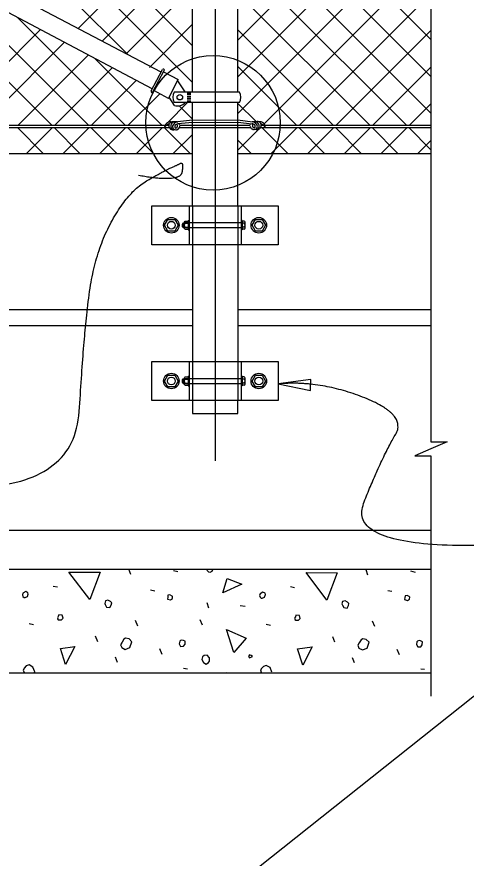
# Model space of a CAD drawing. Extents: x 110698 to 110915, y 110390 to 110472.
# Drawn here: x 110893.56 to 110896.44, y 110456.42 to 110461.82 of the extents above; entities that cross this region are included whole.
import ezdxf

# ---------------------------------------------------------------- set-up
doc = ezdxf.new("R2010")
doc.units = 0
for name, color, linetype in [('AdhocPoint_dp', 7, 'Continuous'), ('Patterning', 7, 'Continuous'), ('PlotBorder_dp', 7, 'Continuous'), ('SheetBorder_dp', 7, 'Continuous'), ('SheetLines_dp', 7, 'Continuous'), ('SupstrConc_h', 7, 'Continuous'), ('TextMisc', 7, 'Continuous')]:
    doc.layers.add(name, color=color, linetype=linetype)

msp = doc.modelspace()

# ---------------------------------------------------------------- linework, layer by layer
at = {"layer": 'AdhocPoint_dp'}
msp.add_line((110894.8293, 110469.3136), (110894.8293, 110458.9732), dxfattribs=at)
at = {"layer": 'Patterning'}
for p, q in [((110894.6836, 110461.1268), (110894.9752, 110461.1268)), ((110894.6836, 110461.112), (110894.9752, 110461.112)), ((110894.6836, 110460.6103), (110894.6836, 110460.3603)), ((110894.9752, 110460.6103), (110894.9752, 110460.3603)), ((110894.9961, 110460.4998), (110894.6312, 110460.4998)), ((110894.6312, 110460.4699), (110894.9961, 110460.4699)), ((110894.6836, 110459.6103), (110894.6836, 110459.3603)), ((110894.9752, 110459.6103), (110894.9752, 110459.3603)), ((110894.9961, 110459.4998), (110894.6312, 110459.4998)), ((110894.6312, 110459.4699), (110894.9961, 110459.4699))]:
    msp.add_line(p, q, dxfattribs=at)
at = {"layer": 'PlotBorder_dp'}
for points in [[(110896.2164, 110464.0075), (110896.2164, 110462.9898), (110896.3197, 110462.9898), (110896.2164, 110462.9448), (110896.1131, 110462.8998), (110896.2164, 110462.8998), (110896.2164, 110460.6954)], [(110896.2164, 110460.9454), (110896.2164, 110459.0946), (110896.3197, 110459.0946), (110896.2164, 110459.0496), (110896.1131, 110459.0046), (110896.2164, 110459.0046), (110896.2164, 110457.4621)]]:
    msp.add_lwpolyline(points, dxfattribs=at)
msp.add_lwpolyline([(110895.2354, 110459.467), (110895.4422, 110459.4239), (110895.4449, 110459.4944)], close=True, dxfattribs=at)
msp.add_circle((110894.8166, 110461.1425), 0.4318, dxfattribs=at)
for points in [[(110893.1688, 110458.8084), (110893.928, 110458.7744), (110893.9883, 110459.8305), (110894.0637, 110460.3284), (110894.2747, 110460.7056), (110894.5135, 110460.8405), (110894.5879, 110460.8723), (110894.6275, 110460.894), (110894.6051, 110460.7559), (110894.3382, 110460.8044)], [(110896.6164, 110458.4317), (110895.6631, 110458.4023), (110895.9088, 110459.0116), (110896.0665, 110459.2685), (110895.5045, 110459.4901), (110895.2354, 110459.467)]]:
    msp.add_open_spline(points, degree=2, dxfattribs=at)
at = {"layer": 'SheetBorder_dp'}
for p, q in [((110891.6343, 110464.2152), (110894.2701, 110461.5794)), ((110891.87, 110464.2152), (110894.6836, 110461.4017)), ((110892.1057, 110464.2152), (110894.6836, 110461.6374)), ((110894.9752, 110462.9176), (110896.2163, 110461.6765)), ((110894.9752, 110461.6733), (110896.2016, 110462.8997)), ((110894.9752, 110462.6819), (110896.2163, 110461.4408)), ((110894.9752, 110461.4376), (110896.2163, 110462.6787)), ((110893.95, 110461.7486), (110894.6836, 110462.4822)), ((110894.9752, 110462.4462), (110896.2163, 110461.2051)), ((110894.9752, 110461.2019), (110896.2163, 110462.443)), ((110892.5582, 110462.3485), (110893.7799, 110461.1268)), ((110894.1042, 110461.6671), (110894.6836, 110462.2464)), ((110894.9752, 110462.2105), (110896.0589, 110461.1268)), ((110895.1446, 110461.1357), (110896.2163, 110462.2073)), ((110893.058, 110462.0844), (110894.0156, 110461.1268)), ((110894.2584, 110461.5856), (110894.6836, 110462.0107)), ((110894.9752, 110461.9748), (110895.8232, 110461.1268)), ((110895.3715, 110461.1268), (110896.2163, 110461.9716)), ((110893.5578, 110461.8203), (110894.2513, 110461.1268)), ((110894.407, 110461.4985), (110894.6836, 110461.775)), ((110893.0925, 110461.1268), (110893.7071, 110461.7414)), ((110894.9752, 110461.7391), (110895.5875, 110461.1268)), ((110895.6072, 110461.1268), (110896.2163, 110461.7359)), ((110893.3282, 110461.1268), (110893.8613, 110461.6599)), ((110893.5639, 110461.1268), (110894.0155, 110461.5784)), ((110894.0577, 110461.5561), (110894.487, 110461.1268)), ((110893.7996, 110461.1268), (110894.1697, 110461.4969)), ((110894.9752, 110461.5034), (110895.3518, 110461.1268)), ((110895.8429, 110461.1268), (110896.2163, 110461.5002)), ((110894.0353, 110461.1268), (110894.3239, 110461.4154)), ((110894.271, 110461.1268), (110894.4735, 110461.3292)), ((110894.5226, 110461.1427), (110894.6522, 110461.2723)), ((110894.5979, 110461.2516), (110894.6836, 110461.166)), ((110894.9752, 110461.2677), (110895.0926, 110461.1503)), ((110896.0786, 110461.1268), (110896.2163, 110461.2645)), ((110893.559, 110461.112), (110893.7256, 110460.9454)), ((110893.6182, 110460.9454), (110893.7848, 110461.112)), ((110893.7947, 110461.112), (110893.9613, 110460.9454)), ((110893.8539, 110460.9454), (110894.0205, 110461.112)), ((110894.0304, 110461.112), (110894.197, 110460.9454)), ((110894.0896, 110460.9454), (110894.2562, 110461.112)), ((110894.2661, 110461.112), (110894.4327, 110460.9454)), ((110894.3253, 110460.9454), (110894.4919, 110461.112)), ((110894.5018, 110461.112), (110894.6684, 110460.9454)), ((110894.5067, 110461.1268), (110894.5103, 110461.1304)), ((110894.5067, 110461.1268), (110894.5103, 110461.1304)), ((110895.1308, 110461.112), (110895.2975, 110460.9454)), ((110895.1901, 110460.9454), (110895.3567, 110461.112)), ((110895.3665, 110461.112), (110895.5332, 110460.9454)), ((110895.4258, 110460.9454), (110895.5924, 110461.112)), ((110895.6022, 110461.112), (110895.7689, 110460.9454)), ((110895.6615, 110460.9454), (110895.8281, 110461.112)), ((110895.8379, 110461.112), (110896.0046, 110460.9454)), ((110895.8972, 110460.9454), (110896.0638, 110461.112)), ((110896.0736, 110461.112), (110896.2163, 110460.9694)), ((110894.561, 110460.9454), (110894.6836, 110461.0679)), ((110894.9752, 110460.9662), (110895.1135, 110461.1045)), ((110894.9785, 110461.0287), (110895.0618, 110460.9454)), ((110896.1329, 110460.9454), (110896.2163, 110461.0288)), ((110894.6218, 110460.4783), (110894.6218, 110460.4904)), ((110894.6276, 110460.4783), (110894.6276, 110460.4904)), ((110894.6218, 110459.4783), (110894.6218, 110459.4904)), ((110894.6276, 110459.4783), (110894.6276, 110459.4904)), ((110894.2879, 110458.2433), (110894.2756, 110458.2769)), ((110894.5619, 110458.2699), (110894.5902, 110458.2628)), ((110895.8117, 110458.2398), (110895.7994, 110458.2734)), ((110896.0857, 110458.2663), (110896.114, 110458.2593)), ((110893.7894, 110458.1691), (110893.8159, 110458.1638)), ((110894.4152, 110458.1444), (110894.4417, 110458.1391)), ((110895.3132, 110458.1656), (110895.3397, 110458.1603)), ((110895.939, 110458.1408), (110895.9655, 110458.1355)), ((110894.79, 110458.0277), (110894.7776, 110458.0613)), ((110894.9897, 110458.0436), (110895.0216, 110458.0401)), ((110893.6339, 110457.9287), (110893.6621, 110457.9216)), ((110894.3321, 110457.9128), (110894.318, 110457.9481)), ((110894.7475, 110457.9181), (110894.7334, 110457.9534)), ((110895.1577, 110457.9252), (110895.186, 110457.9181)), ((110895.8559, 110457.9092), (110895.8418, 110457.9446)), ((110894.0758, 110457.812), (110894.0617, 110457.8474)), ((110895.5996, 110457.8085), (110895.5855, 110457.8438)), ((110894.4895, 110457.7307), (110894.4753, 110457.7661)), ((110896.0133, 110457.7272), (110895.9991, 110457.7625)), ((110894.2013, 110457.6794), (110894.1889, 110457.713)), ((110895.7251, 110457.6759), (110895.7127, 110457.7095)), ((110894.6273, 110457.6423), (110894.6521, 110457.6388)), ((110894.9031, 110457.614), (110894.9144, 110457.612)), ((110896.1512, 110457.6388), (110896.1759, 110457.6352))]:
    msp.add_line(p, q, dxfattribs=at)
for points in [[(110894.0245, 110458.0825), (110893.8902, 110458.2593), (110894.0899, 110458.2575), (110894.0245, 110458.0825)], [(110894.7782, 110458.2787), (110894.7758, 110458.2716), (110894.7864, 110458.261)], [(110894.7864, 110458.261), (110894.7988, 110458.2593), (110894.8112, 110458.2646), (110894.8147, 110458.2752), (110894.8126, 110458.2787)], [(110895.5483, 110458.0789), (110895.414, 110458.2557), (110895.6138, 110458.254), (110895.5483, 110458.0789)], [(110894.8784, 110458.1267), (110894.9066, 110458.2186), (110895.0003, 110458.1815), (110894.8784, 110458.1267)], [(110893.602, 110458.0949), (110893.6091, 110458.0949), (110893.6232, 110458.1019), (110893.6286, 110458.1178), (110893.6268, 110458.1267), (110893.6126, 110458.1337), (110893.595, 110458.1231), (110893.5914, 110458.1125), (110893.595, 110458.1019), (110893.602, 110458.0949)], [(110894.523, 110458.086), (110894.5425, 110458.0807), (110894.5549, 110458.0896), (110894.5566, 110458.1019), (110894.5531, 110458.1055), (110894.539, 110458.1125), (110894.5266, 110458.1108), (110894.5248, 110458.0984), (110894.523, 110458.086)], [(110895.1258, 110458.0913), (110895.1329, 110458.0913), (110895.1471, 110458.0984), (110895.1524, 110458.1143), (110895.1506, 110458.1231), (110895.1365, 110458.1302), (110895.1188, 110458.1196), (110895.1152, 110458.109), (110895.1188, 110458.0984), (110895.1258, 110458.0913)], [(110896.0469, 110458.0825), (110896.0663, 110458.0772), (110896.0787, 110458.086), (110896.0804, 110458.0984), (110896.0769, 110458.1019), (110896.0628, 110458.109), (110896.0504, 110458.1072), (110896.0486, 110458.0949), (110896.0469, 110458.0825)], [(110894.1235, 110458.0507), (110894.1324, 110458.0348), (110894.1536, 110458.0312), (110894.1624, 110458.0471), (110894.166, 110458.0613), (110894.1571, 110458.0701), (110894.1412, 110458.0789), (110894.1253, 110458.0736), (110894.12, 110458.0577), (110894.1235, 110458.0507)], [(110895.6473, 110458.0471), (110895.6562, 110458.0312), (110895.6774, 110458.0277), (110895.6862, 110458.0436), (110895.6898, 110458.0577), (110895.6809, 110458.0666), (110895.665, 110458.0754), (110895.6491, 110458.0701), (110895.6438, 110458.0542), (110895.6473, 110458.0471)], [(110893.8212, 110457.9534), (110893.8424, 110457.9534), (110893.8531, 110457.964), (110893.8478, 110457.9835), (110893.8248, 110457.9853), (110893.8212, 110457.9746), (110893.8159, 110457.9658), (110893.8212, 110457.9534), (110893.8177, 110457.957)], [(110895.3451, 110457.9499), (110895.3663, 110457.9499), (110895.3769, 110457.9605), (110895.3716, 110457.98), (110895.3486, 110457.9817), (110895.3451, 110457.9711), (110895.3397, 110457.9623), (110895.3451, 110457.9499), (110895.3415, 110457.9534)], [(110894.9508, 110457.7431), (110894.9031, 110457.8898), (110895.0286, 110457.835), (110894.9508, 110457.7431)], [(110894.2296, 110457.7749), (110894.2526, 110457.7625), (110894.2826, 110457.7749), (110894.295, 110457.812), (110894.2773, 110457.8297), (110894.2543, 110457.835), (110894.2437, 110457.8279), (110894.2314, 110457.8085), (110894.2225, 110457.7926), (110894.2296, 110457.7749)], [(110894.5991, 110457.7979), (110894.6079, 110457.782), (110894.6273, 110457.7837), (110894.6362, 110457.7961), (110894.6379, 110457.8156), (110894.6256, 110457.8209), (110894.6167, 110457.8226), (110894.6061, 110457.8191), (110894.6026, 110457.8156), (110894.5991, 110457.7979)], [(110895.7534, 110457.7714), (110895.7764, 110457.759), (110895.8064, 110457.7714), (110895.8188, 110457.8085), (110895.8011, 110457.8262), (110895.7782, 110457.8315), (110895.7675, 110457.8244), (110895.7552, 110457.8049), (110895.7463, 110457.789), (110895.7534, 110457.7714)], [(110896.1229, 110457.7943), (110896.1317, 110457.7784), (110896.1512, 110457.7802), (110896.16, 110457.7926), (110896.1618, 110457.812), (110896.1494, 110457.8173), (110896.1405, 110457.8191), (110896.1299, 110457.8156), (110896.1264, 110457.812), (110896.1229, 110457.7943)], [(110893.869, 110457.6653), (110893.8354, 110457.7696), (110893.9291, 110457.782), (110893.869, 110457.6653)], [(110895.3928, 110457.6618), (110895.3592, 110457.7661), (110895.4529, 110457.7784), (110895.3928, 110457.6618)], [(110894.744, 110457.6989), (110894.7546, 110457.6777), (110894.7723, 110457.6671), (110894.7864, 110457.6777), (110894.7935, 110457.6883), (110894.7935, 110457.7095), (110894.7776, 110457.7254), (110894.7582, 110457.7236), (110894.7493, 110457.7148), (110894.744, 110457.6989)], [(110895.0498, 110457.7077), (110895.0693, 110457.7166), (110895.0622, 110457.7236), (110895.0498, 110457.7289), (110895.0445, 110457.7166), (110895.0498, 110457.7077)], [(110893.6637, 110457.612), (110893.671, 110457.6193), (110893.6586, 110457.6494), (110893.6339, 110457.6635), (110893.6162, 110457.6565), (110893.602, 110457.6423), (110893.5967, 110457.6264)], [(110895.191, 110457.612), (110895.1948, 110457.6158), (110895.1824, 110457.6458), (110895.1577, 110457.66), (110895.14, 110457.6529), (110895.1258, 110457.6388), (110895.1205, 110457.6229)], [(110893.5967, 110457.6264), (110893.6056, 110457.612)], [(110895.1205, 110457.6229), (110895.1272, 110457.612)]]:
    msp.add_lwpolyline(points, dxfattribs=at)
at = {"layer": 'SheetLines_dp'}
for p, q in [((110913.8409, 110471.2358), (110876.1611, 110441.322)), ((110891.7124, 110460.9454), (110894.6836, 110460.9454)), ((110894.9752, 110460.9454), (110896.2163, 110460.9454)), ((110884.9752, 110459.9454), (110894.6836, 110459.9454)), ((110894.9752, 110459.9454), (110896.2163, 110459.9454)), ((110884.9752, 110459.8412), (110894.6836, 110459.8412)), ((110894.9752, 110459.8412), (110896.2163, 110459.8412)), ((110873.4424, 110458.2787), (110896.2163, 110458.2787)), ((110873.4424, 110457.612), (110896.2163, 110457.612))]:
    msp.add_line(p, q, dxfattribs=at)
at = {"layer": 'SupstrConc_h'}
msp.add_line((110873.4424, 110458.5287), (110896.2163, 110458.5287), dxfattribs=at)
at = {"layer": 'TextMisc'}
for p, q in [((110894.6836, 110461.3401), (110894.6836, 110466.9853)), ((110894.9752, 110461.3401), (110894.9752, 110466.9853)), ((110894.482, 110461.4674), (110885.2324, 110466.3554)), ((110894.426, 110461.3615), (110885.1764, 110466.2494)), ((110894.4185, 110461.3472), (110894.4909, 110461.4843)), ((110894.4304, 110461.3409), (110894.5028, 110461.4781)), ((110894.4986, 110461.4702), (110894.593, 110461.4203)), ((110894.5293, 110461.2997), (110894.593, 110461.4203)), ((110894.5888, 110461.4123), (110894.6356, 110461.3406)), ((110894.5293, 110461.2997), (110894.4349, 110461.3496)), ((110894.9866, 110461.3401), (110894.5668, 110461.3401)), ((110894.6492, 110461.3339), (110894.6727, 110461.3339)), ((110894.5327, 110461.3063), (110894.5674, 110461.2532)), ((110894.6492, 110461.3241), (110894.6727, 110461.3241)), ((110894.6492, 110461.3123), (110894.6727, 110461.3123)), ((110894.6492, 110461.3005), (110894.6727, 110461.3005)), ((110894.6492, 110461.2897), (110894.6727, 110461.2897)), ((110894.6492, 110461.2801), (110894.6727, 110461.2801)), ((110894.9865, 110461.2723), (110894.5668, 110461.2723)), ((110894.6836, 110460.6103), (110894.6836, 110461.2723)), ((110894.9752, 110460.6103), (110894.9752, 110461.2723)), ((110885.1373, 110461.112), (110894.535, 110461.112)), ((110885.1386, 110461.1268), (110894.5084, 110461.1268)), ((110894.5183, 110461.1268), (110894.5315, 110461.1268)), ((110894.5183, 110461.1268), (110894.5315, 110461.1268)), ((110894.6836, 110461.1594), (110894.5887, 110461.1483)), ((110894.6836, 110461.1594), (110894.5887, 110461.1483)), ((110894.6836, 110461.1449), (110894.591, 110461.1354)), ((110894.6836, 110461.1449), (110894.591, 110461.1354)), ((110894.5999, 110461.112), (110894.6836, 110461.112)), ((110894.5999, 110461.112), (110894.6836, 110461.112)), ((110894.6014, 110461.1268), (110894.6836, 110461.1268)), ((110894.6014, 110461.1268), (110894.6836, 110461.1268)), ((110894.6836, 110461.1594), (110894.9747, 110461.1611)), ((110894.6836, 110461.1449), (110894.9747, 110461.1465)), ((110894.9747, 110461.1611), (110895.069, 110461.15)), ((110894.9747, 110461.1465), (110895.0669, 110461.1372)), ((110894.9752, 110461.1268), (110895.0556, 110461.1268)), ((110894.9752, 110461.112), (110895.0583, 110461.112)), ((110895.1202, 110461.112), (110896.2163, 110461.112)), ((110895.126, 110461.1268), (110895.1412, 110461.1268)), ((110895.1497, 110461.1268), (110896.2163, 110461.1268)), ((110894.4234, 110460.6103), (110895.2354, 110460.6103)), ((110894.4234, 110460.3603), (110894.4234, 110460.6103)), ((110894.6627, 110460.6103), (110894.6627, 110460.3603)), ((110894.9961, 110460.6103), (110894.9961, 110460.3603)), ((110895.2354, 110460.6103), (110895.2354, 110460.3603)), ((110894.619, 110460.4932), (110894.6246, 110460.4998)), ((110894.619, 110460.4755), (110894.619, 110460.4932)), ((110894.619, 110460.4755), (110894.6246, 110460.4699)), ((110894.6246, 110460.4998), (110894.6312, 110460.4998)), ((110894.6246, 110460.4699), (110894.6246, 110460.4998)), ((110894.6246, 110460.4699), (110894.6312, 110460.4699)), ((110894.6312, 110460.5031), (110894.6312, 110460.4674)), ((110894.6359, 110460.4982), (110894.6562, 110460.4982)), ((110894.6359, 110460.4723), (110894.6562, 110460.4723)), ((110894.6361, 110460.5113), (110894.6562, 110460.5113)), ((110894.6562, 110460.5155), (110894.6562, 110460.4549)), ((110894.6562, 110460.5155), (110894.6628, 110460.5155)), ((110894.6562, 110460.5113), (110894.6562, 110460.4593)), ((110895.0023, 110460.5155), (110894.9963, 110460.5155)), ((110895.0023, 110460.5155), (110895.0023, 110460.4549)), ((110895.017, 110460.5112), (110895.0023, 110460.5112)), ((110895.0172, 110460.4982), (110895.0023, 110460.4982)), ((110895.0172, 110460.4723), (110895.0023, 110460.4723)), ((110895.0221, 110460.4658), (110895.0221, 110460.5047)), ((110894.6362, 110460.4593), (110894.6562, 110460.4593)), ((110894.6562, 110460.4549), (110894.6628, 110460.4549)), ((110895.0023, 110460.4549), (110894.9963, 110460.4549)), ((110895.017, 110460.4593), (110895.0023, 110460.4593)), ((110895.2354, 110460.3603), (110894.4234, 110460.3603)), ((110894.6836, 110460.3603), (110894.6836, 110459.6103)), ((110894.9752, 110460.3603), (110894.9752, 110459.6103)), ((110894.4234, 110459.6103), (110895.2354, 110459.6103)), ((110894.4234, 110459.3603), (110894.4234, 110459.6103)), ((110894.6627, 110459.6103), (110894.6627, 110459.3603)), ((110894.9961, 110459.6103), (110894.9961, 110459.3603)), ((110895.2354, 110459.6103), (110895.2354, 110459.3603)), ((110894.619, 110459.4932), (110894.6246, 110459.4998)), ((110894.619, 110459.4755), (110894.619, 110459.4932)), ((110894.6246, 110459.4998), (110894.6312, 110459.4998)), ((110894.6246, 110459.4699), (110894.6246, 110459.4998)), ((110894.6312, 110459.5031), (110894.6312, 110459.4674)), ((110894.6359, 110459.4982), (110894.6562, 110459.4982)), ((110894.6361, 110459.5113), (110894.6562, 110459.5113)), ((110894.6562, 110459.5155), (110894.6562, 110459.4549)), ((110894.6562, 110459.5155), (110894.6628, 110459.5155)), ((110894.6562, 110459.5113), (110894.6562, 110459.4593)), ((110895.0023, 110459.5155), (110894.9963, 110459.5155)), ((110895.0023, 110459.5155), (110895.0023, 110459.4549)), ((110895.017, 110459.5112), (110895.0023, 110459.5112)), ((110895.0172, 110459.4982), (110895.0023, 110459.4982)), ((110895.0221, 110459.4658), (110895.0221, 110459.5047)), ((110894.619, 110459.4755), (110894.6246, 110459.4699)), ((110894.6246, 110459.4699), (110894.6312, 110459.4699)), ((110894.6359, 110459.4723), (110894.6562, 110459.4723)), ((110894.6362, 110459.4593), (110894.6562, 110459.4593)), ((110894.6562, 110459.4549), (110894.6628, 110459.4549)), ((110895.0023, 110459.4549), (110894.9963, 110459.4549)), ((110895.0172, 110459.4723), (110895.0023, 110459.4723)), ((110895.017, 110459.4593), (110895.0023, 110459.4593)), ((110895.2354, 110459.3603), (110894.4234, 110459.3603))]:
    msp.add_line(p, q, dxfattribs=at)
for points in [[(110894.5267, 110460.5228), (110894.5701, 110460.5228), (110894.5917, 110460.4853), (110894.5701, 110460.4477), (110894.5267, 110460.4477), (110894.5051, 110460.4853)], [(110895.0887, 110460.5228), (110895.132, 110460.5228), (110895.1537, 110460.4853), (110895.132, 110460.4477), (110895.0887, 110460.4477), (110895.067, 110460.4853)], [(110894.5267, 110459.5228), (110894.5701, 110459.5228), (110894.5917, 110459.4853), (110894.5701, 110459.4477), (110894.5267, 110459.4477), (110894.5051, 110459.4853)], [(110895.0887, 110459.5228), (110895.132, 110459.5228), (110895.1537, 110459.4853), (110895.132, 110459.4477), (110895.0887, 110459.4477), (110895.067, 110459.4853)]]:
    msp.add_lwpolyline(points, close=True, dxfattribs=at)
msp.add_lwpolyline([(110894.6836, 110459.3603), (110894.6836, 110459.2769), (110894.9752, 110459.2769), (110894.9752, 110459.3603)], dxfattribs=at)
for centre, radius in [((110894.5484, 110460.4853), 0.05), ((110895.1104, 110460.4853), 0.05), ((110894.5484, 110460.4853), 0.025), ((110895.1104, 110460.4853), 0.025), ((110894.5484, 110459.4853), 0.05), ((110894.5484, 110459.4853), 0.025), ((110895.1104, 110459.4853), 0.05), ((110895.1104, 110459.4853), 0.025)]:
    msp.add_circle(centre, radius, dxfattribs=at)
for centre, radius, start, end in [((110894.497, 110461.4813), 0.00673, 332.149, 152.149), ((110894.4245, 110461.3441), 0.00673, 152.149, 332.149), ((110894.6377, 110460.5047), 0.00674, 104.4891, 254.1889), ((110894.6506, 110460.4853), 0.0196, 138.628, 221.372), ((110894.6377, 110460.4658), 0.00673, 105.7823, 255.5404), ((110895.0153, 110460.5047), 0.00673, 285.7823, 75.5404), ((110895.0153, 110460.4658), 0.00674, 284.4891, 74.1889), ((110895.0024, 110460.4853), 0.0196, 318.628, 41.372), ((110894.6377, 110459.5047), 0.00674, 104.4891, 254.1889), ((110894.6506, 110459.4853), 0.0196, 138.628, 221.372), ((110895.0153, 110459.5047), 0.00673, 285.7823, 75.5404), ((110895.0024, 110459.4853), 0.0196, 318.628, 41.372), ((110894.6377, 110459.4658), 0.00673, 105.7823, 255.5404), ((110895.0153, 110459.4658), 0.00674, 284.4891, 74.1889)]:
    msp.add_arc(centre, radius, start, end, dxfattribs=at)
for centre, major_axis, ratio, start_param, end_param in [((110894.636, 110461.3065), (-0.0776, 0), 0.957868, 5.810211, 6.75616), ((110894.9174, 110461.3064), (0.0776, 0), 0.957868, 5.807767, 6.754779), ((110894.584, 110461.3215), (0.0647, -0.0342), 0.957868, 4.95193, 6.011789), ((110894.5426, 110461.1125), (0.0373, 0), 0.957868, 1.486836, 3.108042), ((110894.5426, 110461.1125), (0.0373, 0), 0.957868, 1.486836, 3.108042), ((110894.5638, 110461.0728), (-0.0724, 0), 0.957868, 5.162149, 5.652106), ((110894.5638, 110461.0728), (-0.0724, 0), 0.957868, 5.162149, 5.652106), ((110894.5563, 110461.1245), (-0.0249, 0), 0.957868, 6.009018, 7.089857), ((110894.5563, 110461.1245), (-0.0249, 0), 0.957868, 6.009018, 7.089857), ((110894.5551, 110461.127), (0.023, 0), 0.957868, 1.29026, 2.970541), ((110894.5551, 110461.127), (0.023, 0), 0.957868, 1.29026, 2.970541), ((110894.5739, 110461.1216), (0.0295, 0), 0.957868, 1.220941, 4.039556), ((110894.5739, 110461.1216), (0.0295, 0), 0.957868, 1.220941, 4.039556), ((110894.5874, 110461.1234), (-0.0303, -0.0108), 0.724765, 4.35367, 6.324556), ((110894.5874, 110461.1234), (-0.0303, -0.0108), 0.724765, 4.35367, 6.324556), ((110894.5772, 110461.1148), (0.0206, -0.0021), 0.798607, 3.333154, 5.220153), ((110894.5772, 110461.1148), (0.0206, -0.0021), 0.798607, 3.333154, 5.220153), ((110894.584, 110461.1193), (-0.0139, 0), 0.957868, 5.22362, 6.905413), ((110894.584, 110461.1193), (-0.0139, 0), 0.957868, 5.22362, 6.905413), ((110894.5784, 110461.1169), (-0.00795, 0), 0.957868, 6.140374, 9.314262), ((110894.5784, 110461.1169), (-0.00795, 0), 0.957868, 6.140374, 9.314262), ((110894.5924, 110461.1105), (-0.0259, 0), 0.957868, 4.777514, 5.62749), ((110894.5924, 110461.1105), (-0.0259, 0), 0.957868, 4.777514, 5.62749), ((110894.5767, 110461.1227), (0.0119, 0), 0.957868, 5.725876, 7.416677), ((110894.5767, 110461.1227), (0.0119, 0), 0.957868, 5.725876, 7.416677), ((110894.5767, 110461.1227), (0.0119, 0), 0.957868, 5.639684, 5.723117), ((110894.5767, 110461.1227), (0.0119, 0), 0.957868, 5.639684, 5.723117), ((110894.5769, 110461.1215), (0.0251, 0), 0.957868, 5.531357, 6.227833), ((110894.5769, 110461.1215), (0.0251, 0), 0.957868, 5.531357, 6.227833), ((110894.5769, 110461.1215), (0.0251, 0), 0.957868, 0.407687, 0.609214), ((110894.5769, 110461.1215), (0.0251, 0), 0.957868, 0.407687, 0.609214), ((110895.0804, 110461.1233), (-0.0251, 0), 0.957868, 0.055352, 0.751829), ((110895.0804, 110461.1233), (-0.0251, 0), 0.957868, 5.673972, 5.875498), ((110895.0649, 110461.1123), (0.0259, 0), 0.957868, 0.655696, 1.505671), ((110895.07, 110461.1252), (0.0303, -0.0108), 0.724765, 6.241815, 8.212701), ((110895.0806, 110461.1245), (-0.0119, 0), 0.957868, 5.149694, 6.840495), ((110895.0806, 110461.1245), (-0.0119, 0), 0.957868, 0.560069, 0.643501), ((110895.079, 110461.1187), (0.00795, 0), 0.957868, 3.252108, 6.425997), ((110895.0801, 110461.1166), (-0.0206, -0.0021), 0.798607, 1.063032, 2.950031), ((110895.0835, 110461.1234), (-0.0295, 0), 0.957868, 2.243629, 5.062245), ((110895.0733, 110461.1211), (0.0139, 0), 0.957868, 5.660958, 7.342751), ((110895.1022, 110461.1288), (-0.023, 0), 0.957868, 3.312645, 4.992926), ((110895.1147, 110461.1143), (-0.0373, 0), 0.957868, 3.175144, 4.79635), ((110895.1011, 110461.1263), (0.0249, 0), 0.957868, 5.476514, 6.557353), ((110895.0936, 110461.0746), (0.0724, 0), 0.957868, 0.631079, 1.121037), ((110894.5577, 110461.1205), (0.0231, 0), 0.957868, 3.779554, 4.879821), ((110894.5577, 110461.1205), (0.0231, 0), 0.957868, 3.779554, 4.879821), ((110894.5638, 110461.1148), (0.0206, -0.0021), 0.798607, 4.32653, 5.220153), ((110894.5638, 110461.1148), (0.0206, -0.0021), 0.798607, 4.32653, 5.220153), ((110894.5698, 110461.1335), (0.0391, 0), 0.957868, 5.082588, 5.41974), ((110894.5698, 110461.1335), (0.0391, 0), 0.957868, 5.082588, 5.41974), ((110895.0875, 110461.1353), (-0.0391, 0), 0.957868, 0.863445, 1.200597), ((110895.0936, 110461.1166), (-0.0206, -0.0021), 0.798607, 1.063032, 1.956656), ((110895.0997, 110461.1223), (-0.0231, 0), 0.957868, 1.403365, 2.503632)]:
    msp.add_ellipse(centre, major_axis=major_axis, ratio=ratio, start_param=start_param, end_param=end_param, dxfattribs=at)
msp.add_ellipse((110894.6027, 110461.3069), major_axis=(0.0178, 0), ratio=0.957868, dxfattribs=at)

doc.saveas('drawing.dxf')
